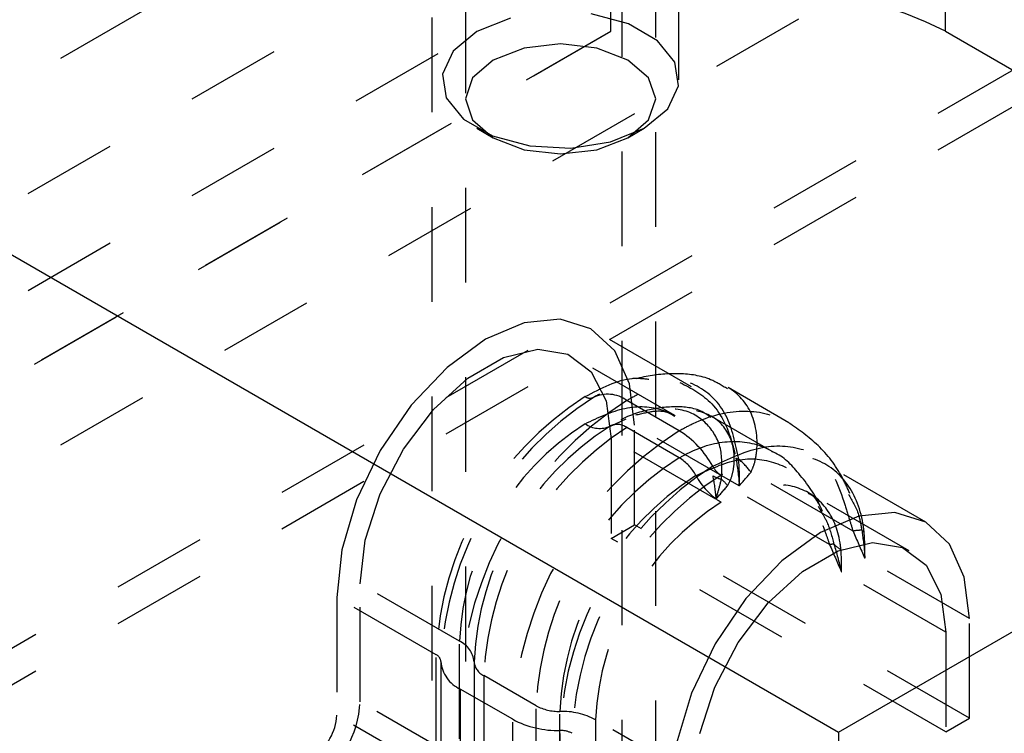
# Model space of a CAD drawing. Header units: inches. Extents: x 1907 to 2452, y -210 to -54.
# Tile 460 of 656: x 2001.169 to 2002.209, y -197.777 to -197.024. Entities that reach past the tile are written whole.
import ezdxf

# ---------------------------------------------------------------- set-up
doc = ezdxf.new("R2010")
doc.units = ezdxf.units.IN
doc.header["$LTSCALE"] = 0.5
doc.header["$MEASUREMENT"] = 0
doc.linetypes.add('HIDDEN', pattern=[0.225, 0.15, -0.075])
doc.layers.add('SID-M-H', color=4, linetype='HIDDEN')
doc.layers.add('SID-M-S', color=105, linetype='Continuous')

msp = doc.modelspace()

# ---------------------------------------------------------------- linework, layer by layer
at = {"layer": 'SID-M-H'}
for p, q in [((2007.15991, -193.93816), (1994.07844, -201.48994)), ((2007.07501, -194.27333), (2000.10587, -198.29653)), ((2007.07501, -194.31191), (2000.13928, -198.31582)), ((2004.2431, -195.31514), (2000.53079, -197.45821)), ((2004.2431, -195.72341), (2000.53079, -197.86648)), ((2001.60409, -195.82169), (2001.60409, -197.86305)), ((2001.80509, -197.86305), (2001.80509, -195.82169)), ((2001.79297, -197.03617), (2001.79297, -196.6279)), ((2002.14653, -197.03617), (2002.14653, -196.6279)), ((2001.61494, -196.70692), (2001.61494, -197.08758)), ((2001.86494, -197.08758), (2001.86494, -196.70692)), ((2000.48483, -197.60757), (2002.00511, -196.72993)), ((2001.63944, -196.80138), (2001.63944, -198.84274)), ((2001.84044, -198.84274), (2001.84044, -196.80138)), ((2000.48483, -197.70964), (2002.00511, -196.832)), ((2001.68711, -197.02218), (2001.65155, -197.03656)), ((2001.81164, -197.02847), (2001.77229, -197.01788)), ((1999.97943, -198.0831), (2001.79297, -197.03617)), ((2001.65155, -197.03656), (2001.62665, -197.05708)), ((2001.84234, -197.04619), (2001.81164, -197.02847)), ((2002.14653, -197.03617), (2004.06017, -198.14089)), ((2001.86068, -197.0689), (2001.84234, -197.04619)), ((2001.62665, -197.05708), (2001.61542, -197.08129)), ((2001.70148, -197.05398), (2001.66888, -197.06656)), ((2001.73994, -197.04957), (2001.70148, -197.05398)), ((2001.7784, -197.05398), (2001.73994, -197.04957)), ((2001.81101, -197.06656), (2001.7784, -197.05398)), ((2001.66888, -197.06656), (2001.64709, -197.08538)), ((2001.83279, -197.08538), (2001.81101, -197.06656)), ((2001.86447, -197.09387), (2001.86068, -197.0689)), ((2001.61542, -197.08129), (2001.6192, -197.10626)), ((2001.64709, -197.08538), (2001.63944, -197.10759)), ((2001.84044, -197.10759), (2001.83279, -197.08538)), ((2001.85323, -197.11808), (2001.86447, -197.09387)), ((2001.6192, -197.10626), (2001.63755, -197.12897)), ((2001.63944, -197.10759), (2001.64709, -197.12979)), ((2001.83279, -197.12979), (2001.84044, -197.10759)), ((2001.82833, -197.13861), (2001.85323, -197.11808)), ((2001.63755, -197.12897), (2001.66824, -197.14669)), ((2001.64709, -197.12979), (2001.66888, -197.14861)), ((2001.81101, -197.14861), (2001.83279, -197.12979)), ((2001.65154, -197.1386), (2001.66887, -197.1486)), ((2001.79277, -197.15298), (2001.82833, -197.13861)), ((2001.81102, -197.1486), (2001.82834, -197.1386)), ((2001.66824, -197.14669), (2001.70759, -197.15728)), ((2001.66888, -197.14861), (2001.70148, -197.16119)), ((2001.7784, -197.16119), (2001.81101, -197.14861)), ((2001.70148, -197.16119), (2001.73994, -197.1656)), ((2001.70759, -197.15728), (2001.75084, -197.15947)), ((2001.73994, -197.1656), (2001.7784, -197.16119)), ((2001.75084, -197.15947), (2001.79277, -197.15298)), ((2001.70159, -197.34399), (2001.66087, -197.36131)), ((2001.73954, -197.34024), (2001.70159, -197.34399)), ((2001.77212, -197.3503), (2001.73954, -197.34024)), ((2001.87826, -197.41157), (2001.77211, -197.35029)), ((2001.79712, -197.37349), (2001.77212, -197.3503)), ((2001.66087, -197.36131), (2001.62015, -197.39101)), ((2001.642, -197.40234), (2001.67974, -197.38055)), ((2001.67974, -197.38055), (2001.71595, -197.37193)), ((2001.71595, -197.37193), (2001.74769, -197.37716)), ((2001.74769, -197.37716), (2001.77241, -197.39583)), ((2001.86077, -197.44189), (2001.75461, -197.3806)), ((2001.81284, -197.40824), (2001.79712, -197.37349)), ((2001.62015, -197.39101), (2001.5822, -197.43106)), ((2001.77241, -197.39583), (2001.78808, -197.42642)), ((2001.60579, -197.43552), (2001.642, -197.40234)), ((2001.8182, -197.45216), (2001.81284, -197.40824)), ((2001.98094, -197.44941), (2001.91683, -197.41241)), ((2001.5822, -197.43106), (2001.54962, -197.47874)), ((2001.78808, -197.42642), (2001.79345, -197.46645)), ((2001.8653, -197.45789), (2001.80999, -197.42596)), ((2001.57405, -197.4774), (2001.60579, -197.43552)), ((2001.96344, -197.47973), (2001.89933, -197.44272)), ((2001.79192, -197.45356), (2001.80926, -197.44526)), ((2001.92869, -197.51595), (2001.8182, -197.45216)), ((2001.8182, -197.55729), (2001.8182, -197.45216)), ((2001.8653, -197.48647), (2001.80999, -197.45454)), ((2001.90394, -197.53023), (2001.79345, -197.46645)), ((2001.79345, -197.46645), (2001.79345, -197.57158)), ((2001.54962, -197.47874), (2001.52462, -197.53081)), ((2001.54933, -197.5246), (2001.57405, -197.4774)), ((2002.12566, -197.5544), (2002.01951, -197.49312)), ((2002.04884, -197.56387), (2001.94112, -197.50169)), ((2002.02409, -197.57816), (2001.91637, -197.51597)), ((2001.53366, -197.57329), (2001.54933, -197.5246)), ((2002.10817, -197.58471), (2002.00201, -197.52343)), ((2001.52462, -197.53081), (2001.5089, -197.5837)), ((2002.01198, -197.53762), (2002.01513, -197.54331)), ((2002.09309, -197.54434), (2002.05514, -197.54809)), ((2002.12567, -197.5544), (2002.09309, -197.54434)), ((2001.79345, -197.57158), (2001.8182, -197.55729)), ((2002.17175, -197.7614), (2001.8182, -197.55729)), ((2002.05514, -197.54809), (2002.01442, -197.56541)), ((2002.15068, -197.57759), (2002.12567, -197.5544)), ((2002.01442, -197.56541), (2001.9737, -197.59511)), ((2001.52829, -197.61953), (2001.53366, -197.57329)), ((2002.14701, -197.77568), (2001.79345, -197.57158)), ((2002.03329, -197.58466), (2002.0695, -197.57603)), ((2002.0695, -197.57603), (2002.10125, -197.58126)), ((2002.16639, -197.61234), (2002.15068, -197.57759)), ((2001.5089, -197.5837), (2001.50354, -197.63381)), ((2001.99555, -197.60644), (2002.03329, -197.58466)), ((2002.10125, -197.58126), (2002.12596, -197.59993)), ((2001.9737, -197.59511), (2001.93576, -197.63516)), ((2002.17175, -197.65627), (2002.06127, -197.59248)), ((2001.95935, -197.63962), (2001.99555, -197.60644)), ((2002.14701, -197.67055), (2002.03652, -197.60677)), ((2002.12596, -197.59993), (2002.14163, -197.63052)), ((2001.63323, -197.68011), (2001.52829, -197.61953)), ((2001.52829, -197.74405), (2001.52829, -197.61953)), ((2002.17175, -197.65627), (2002.16639, -197.61234)), ((2002.14163, -197.63052), (2002.14701, -197.67055)), ((2001.60848, -197.69439), (2001.50354, -197.63381)), ((2001.50354, -197.63381), (2001.50354, -197.75834)), ((2001.93576, -197.63516), (2001.90317, -197.68285)), ((2001.9276, -197.68151), (2001.95935, -197.63962)), ((2002.17175, -197.7614), (2002.17175, -197.65627)), ((2002.14701, -197.67055), (2002.14701, -197.77568)), ((2001.63323, -197.7832), (2001.63323, -197.68011)), ((2001.90289, -197.72871), (2001.9276, -197.68151)), ((2001.90317, -197.68285), (2001.87817, -197.73491)), ((2001.60848, -197.79748), (2001.60848, -197.69439)), ((2001.6136, -197.70164), (2001.6136, -197.80473)), ((2001.6486, -197.70184), (2001.6486, -197.80493)), ((2001.71415, -197.74826), (2001.65885, -197.71633)), ((2001.65885, -197.71633), (2001.65885, -197.81942)), ((2001.68941, -197.76254), (2001.6341, -197.73062)), ((2001.6341, -197.73062), (2001.6341, -197.83371)), ((2001.88721, -197.7774), (2001.90289, -197.72871)), ((2001.63263, -197.80429), (2001.52829, -197.74405)), ((2001.87817, -197.73491), (2001.86245, -197.7878)), ((2001.71415, -197.85135), (2001.71415, -197.74826)), ((2001.73925, -197.85726), (2001.73925, -197.75417)), ((2001.60788, -197.81857), (2001.50354, -197.75834)), ((2001.68941, -197.86563), (2001.68941, -197.76254)), ((2001.88184, -197.82363), (2001.7769, -197.76305)), ((2001.7769, -197.76305), (2001.7769, -197.86614)), ((2002.14701, -197.77568), (2002.17175, -197.7614)), ((2001.7396, -197.87747), (2001.7396, -197.77438))]:
    msp.add_line(p, q, dxfattribs=at)
for centre, radius, start, end in [((2001.96975, -197.37734), 0.38426, 62.60967, 117.39033), ((2001.95006, -197.70994), 0.34194, 122.60548, 177.39452), ((2001.96325, -197.71755), 0.35001, 122.60548, 177.39452), ((2001.77092, -197.41479), 0.00874, 234.23795, 295.22761), ((2001.78955, -197.45434), 0.03498, 54.23795, 115.22761), ((2002.01599, -197.748), 0.38228, 122.60548, 177.39452), ((2001.92108, -197.69321), 0.28815, 122.60548, 177.39452), ((2001.96063, -197.71604), 0.31236, 122.60548, 177.39452), ((2001.78114, -197.42918), 0.02623, 234.23795, 295.22761), ((2001.79977, -197.46873), 0.01749, 54.23795, 115.22761), ((2001.987, -197.73126), 0.32849, 122.60548, 177.39452), ((2002.07129, -197.77992), 0.38228, 122.60548, 177.39452), ((2001.81164, -197.54381), 0.1013, 28.52003, 58.01474), ((2002.04231, -197.76319), 0.32849, 122.60548, 177.39452), ((2002.08925, -197.79029), 0.35001, 122.60548, 177.39452), ((2001.83847, -197.52943), 0.05065, 28.52003, 58.01474), ((2001.9229, -197.48335), 0.02532, 208.52003, 238.01474), ((2001.93247, -197.47257), 0.01595, 242.58224, 254.43869), ((2001.87204, -197.55363), 0.08642, 36.94214, 49.48023), ((2002.05129, -197.76837), 0.31236, 122.60548, 177.39452), ((2002.09374, -197.79288), 0.34194, 122.60548, 177.39452), ((2001.94973, -197.46897), 0.07597, 208.52003, 238.01474), ((2001.92274, -197.463), 0.04785, 242.58224, 254.43869), ((2001.88183, -197.54194), 0.04321, 36.94214, 49.48023), ((2002.06475, -197.77615), 0.28815, 122.60548, 177.39452), ((2002.05839, -197.61249), 0.04954, 90.29638, 101.11768), ((2002.06761, -197.5537), 0.01324, 224.29584, 238.15024), ((2002.02887, -197.60247), 0.02477, 90.29638, 101.11768), ((2002.05716, -197.54996), 0.03971, 224.29584, 238.15024), ((2001.62246, -197.70403), 0.02623, 4.78109, 65.7693), ((2001.60489, -197.70237), 0.00874, 4.78109, 65.7693), ((2001.64846, -197.69872), 0.03497, 184.78109, 245.7693), ((2001.66603, -197.70038), 0.01749, 184.78109, 245.7693), ((2001.42082, -197.73916), 0.10758, 302.60548, 357.39452), ((2001.73795, -197.70353), 0.05066, 241.99034, 271.47962), ((2001.74122, -197.83014), 0.07599, 61.99034, 91.47962), ((2001.44981, -197.75589), 0.05379, 302.60548, 357.39452), ((2001.73699, -197.67309), 0.10132, 241.99034, 271.47962), ((2001.74026, -197.7997), 0.02533, 61.99034, 91.47962)]:
    msp.add_arc(centre, radius, start, end, dxfattribs=at)
for points, knots in [([(2001.92819, -197.48793), (2001.92477, -197.47153), (2001.91776, -197.43792), (2001.88603, -197.40733), (2001.84232, -197.39756), (2001.80253, -197.40759), (2001.7798, -197.41991), (2001.77465, -197.4227)], [0, 0, 0, 0, 0.2240657, 0.4593059, 0.6952264, 0.9308577, 1, 1, 1, 1]), ([(2001.91619, -197.41373), (2001.91039, -197.41017), (2001.89487, -197.40063), (2001.86487, -197.39637), (2001.82935, -197.39955), (2001.79902, -197.40882), (2001.78129, -197.41986), (2001.7752, -197.42365)], [0, 0, 0, 0, 0.1359936, 0.3641206, 0.6048627, 0.8643554, 1, 1, 1, 1]), ([(2001.76581, -197.42189), (2001.78302, -197.4129), (2001.8069, -197.40044), (2001.8274, -197.40277), (2001.83312, -197.40341)], [0, 0, 0, 0, 0.72068293, 1, 1, 1, 1]), ([(2001.94112, -197.50169), (2001.94233, -197.49879), (2001.94537, -197.4916), (2001.94936, -197.46847), (2001.94361, -197.43534), (2001.91686, -197.4077), (2001.8755, -197.40039), (2001.83709, -197.41115), (2001.81482, -197.42332), (2001.80999, -197.42596)], [0, 0, 0, 0, 0.0411957, 0.1025353, 0.3099027, 0.5198795, 0.7305922, 0.9415813, 1, 1, 1, 1]), ([(2001.8661, -197.40692), (2001.87815, -197.4132), (2001.9034, -197.42634), (2001.9191, -197.45997), (2001.9242, -197.48262), (2001.92513, -197.48672)], [0, 0, 0, 0, 0.4278722, 0.8964354, 1, 1, 1, 1]), ([(2001.76581, -197.45047), (2001.78004, -197.44383), (2001.80921, -197.43024), (2001.84927, -197.43306), (2001.88096, -197.45428), (2001.89545, -197.48278), (2001.8999, -197.502), (2001.90071, -197.50547)], [0, 0, 0, 0, 0.2282292, 0.4677641, 0.7073458, 0.947012, 1, 1, 1, 1]), ([(2001.89885, -197.44404), (2001.8962, -197.44206), (2001.88588, -197.43435), (2001.86214, -197.43137), (2001.83106, -197.43531), (2001.8072, -197.44326), (2001.79436, -197.45218), (2001.79255, -197.45344)], [0, 0, 0, 0, 0.0924574, 0.3593083, 0.6411994, 0.9495701, 1, 1, 1, 1]), ([(2001.91637, -197.51597), (2001.91759, -197.51366), (2001.92063, -197.50793), (2001.92506, -197.4891), (2001.92127, -197.46172), (2001.8995, -197.43882), (2001.86506, -197.43291), (2001.83282, -197.44205), (2001.81406, -197.45231), (2001.80999, -197.45454)], [0, 0, 0, 0, 0.0420977, 0.10414, 0.3120178, 0.5215991, 0.7316187, 0.9418081, 1, 1, 1, 1]), ([(2001.81935, -197.44124), (2001.82631, -197.43956), (2001.84138, -197.43593), (2001.8533, -197.43772), (2001.85856, -197.44138), (2001.86036, -197.44262)], [0, 0, 0, 0, 0.3616792, 0.782422, 1, 1, 1, 1]), ([(2001.9099, -197.5091), (2001.91044, -197.49785), (2001.91153, -197.47471), (2001.89456, -197.44736), (2001.86625, -197.43162), (2001.83929, -197.43628), (2001.82604, -197.43857)], [0, 0, 0, 0, 0.2258973, 0.4649318, 0.7368582, 1, 1, 1, 1]), ([(2001.8653, -197.45789), (2001.87015, -197.45526), (2001.89252, -197.44314), (2001.93266, -197.43339), (2001.97947, -197.44384), (2002.0161, -197.47719), (2002.0348, -197.51779), (2002.04419, -197.54865), (2002.04751, -197.55951), (2002.04884, -197.56387)], [0, 0, 0, 0, 0.0584187, 0.2694078, 0.4801205, 0.6900973, 0.8974647, 0.9588043, 1, 1, 1, 1]), ([(2002.04555, -197.52421), (2002.04292, -197.51835), (2002.03436, -197.49928), (2002.01374, -197.47251), (2001.99173, -197.45703), (2001.98103, -197.4495)], [0, 0, 0, 0, 0.18566986, 0.60386679, 1, 1, 1, 1]), ([(2001.8653, -197.48647), (2001.86939, -197.48425), (2001.88825, -197.47405), (2001.92222, -197.4659), (2001.96211, -197.47497), (2001.99379, -197.50358), (2002.01055, -197.53845), (2002.0195, -197.56501), (2002.02277, -197.57438), (2002.02409, -197.57816)], [0, 0, 0, 0, 0.0581919, 0.2683813, 0.4784009, 0.6879822, 0.89586, 0.9579023, 1, 1, 1, 1]), ([(2001.90065, -197.49544), (2001.91747, -197.48753), (2001.95197, -197.4713), (2001.99808, -197.47497), (2002.03073, -197.49316), (2002.04061, -197.51693), (2002.04395, -197.52496)], [0, 0, 0, 0, 0.274887, 0.5636586, 0.8526282, 1, 1, 1, 1]), ([(2002.06063, -197.56495), (2002.06023, -197.5619), (2002.05757, -197.54124), (2002.04347, -197.5087), (2002.00886, -197.48389), (2001.96241, -197.48015), (2001.92713, -197.4966), (2001.90948, -197.50483)], [0, 0, 0, 0, 0.0415228, 0.2812044, 0.520829, 0.7604173, 1, 1, 1, 1]), ([(2002.01653, -197.54286), (2002.01607, -197.54175), (2002.00955, -197.52617), (2001.99376, -197.5044), (2001.97487, -197.4844), (2001.96342, -197.48002), (2001.96261, -197.47971)], [0, 0, 0, 0, 0.0387229, 0.5452046, 0.9678718, 1, 1, 1, 1]), ([(2001.88297, -197.50524), (2001.89788, -197.49839), (2001.92769, -197.48467), (2001.96813, -197.48945), (2001.9973, -197.50704), (2002.00806, -197.52945), (2002.01198, -197.53762)], [0, 0, 0, 0, 0.2797322, 0.5594571, 0.8394984, 1, 1, 1, 1]), ([(2001.92513, -197.48672), (2001.92664, -197.49606), (2001.92819, -197.50558), (2001.92868, -197.51575), (2001.92869, -197.51595)], [0, 0, 0, 0, 0.9809219, 1, 1, 1, 1]), ([(2001.92869, -197.51595), (2001.92869, -197.51576), (2001.92877, -197.51402), (2001.92912, -197.50437), (2001.92861, -197.49542), (2001.92819, -197.48793)], [0, 0, 0, 0, 0.0190885, 0.1792331, 1, 1, 1, 1]), ([(2001.90071, -197.50547), (2001.90206, -197.51336), (2001.90344, -197.52143), (2001.90393, -197.53004), (2001.90394, -197.53023)], [0, 0, 0, 0, 0.978065, 1, 1, 1, 1]), ([(2001.92869, -197.51595), (2001.92875, -197.51587), (2001.93293, -197.51117), (2001.93705, -197.50639), (2001.94112, -197.50169)], [0, 0, 0, 0, 0.0155124, 1, 1, 1, 1]), ([(2001.90394, -197.53023), (2001.90398, -197.53008), (2001.9048, -197.52753), (2001.90701, -197.52037), (2001.90875, -197.51358), (2001.9099, -197.5091)], [0, 0, 0, 0, 0.0204536, 0.3537566, 1, 1, 1, 1]), ([(2001.90394, -197.53023), (2001.904, -197.53016), (2001.90818, -197.52545), (2001.9123, -197.52068), (2001.91637, -197.51597)], [0, 0, 0, 0, 0.0155124, 1, 1, 1, 1]), ([(2002.03621, -197.5837), (2002.0359, -197.58114), (2002.03383, -197.56384), (2002.0221, -197.5365), (2001.9931, -197.51569), (2001.95406, -197.5126), (2001.92434, -197.52647), (2001.90948, -197.53341)], [0, 0, 0, 0, 0.0415403, 0.2812483, 0.5208688, 0.7604405, 1, 1, 1, 1]), ([(2002.00159, -197.52394), (2002.00323, -197.52465), (2002.00759, -197.52651), (2002.01123, -197.53289), (2002.0135, -197.53686)], [0, 0, 0, 0, 0.3765818, 1, 1, 1, 1]), ([(2002.04395, -197.52496), (2002.04803, -197.53167), (2002.05456, -197.54241), (2002.05716, -197.55735), (2002.05814, -197.56295)], [0, 0, 0, 0, 0.6255527, 1, 1, 1, 1]), ([(2002.01513, -197.54331), (2002.01735, -197.54693), (2002.02308, -197.55625), (2002.02659, -197.56956), (2002.02874, -197.5777)], [0, 0, 0, 0, 0.3886861, 1, 1, 1, 1]), ([(2002.04884, -197.56387), (2002.0529, -197.57327), (2002.05703, -197.58281), (2002.0612, -197.59234), (2002.06127, -197.59248)], [0, 0, 0, 0, 0.9844876, 1, 1, 1, 1]), ([(2002.05814, -197.56295), (2002.05927, -197.57085), (2002.06063, -197.58029), (2002.06118, -197.59046), (2002.06126, -197.59229), (2002.06127, -197.59248)], [0, 0, 0, 0, 0.8207669, 0.9809116, 1, 1, 1, 1]), ([(2002.06127, -197.59248), (2002.06128, -197.5923), (2002.06175, -197.58268), (2002.06118, -197.57373), (2002.06063, -197.56495)], [0, 0, 0, 0, 0.01907797, 1, 1, 1, 1]), ([(2002.02409, -197.57816), (2002.02815, -197.58755), (2002.03228, -197.59709), (2002.03646, -197.60662), (2002.03652, -197.60677)], [0, 0, 0, 0, 0.9844876, 1, 1, 1, 1]), ([(2002.02874, -197.5777), (2002.03142, -197.5871), (2002.03417, -197.59669), (2002.03647, -197.60657), (2002.03652, -197.60677)], [0, 0, 0, 0, 0.9795432, 1, 1, 1, 1]), ([(2002.03652, -197.60677), (2002.03653, -197.60659), (2002.037, -197.59853), (2002.0366, -197.59103), (2002.03621, -197.5837)], [0, 0, 0, 0, 0.0219349, 1, 1, 1, 1])]:
    msp.add_open_spline(points, degree=3, knots=knots, dxfattribs=at)
at = {"layer": 'SID-M-S'}
for p, q in [((1978.69887, -184.30545), (2002.03339, -197.77618)), ((2002.03339, -197.77618), (2015.11487, -190.22441)), ((2002.03339, -197.77618), (2002.03339, -199.40926))]:
    msp.add_line(p, q, dxfattribs=at)

doc.saveas('drawing.dxf')
